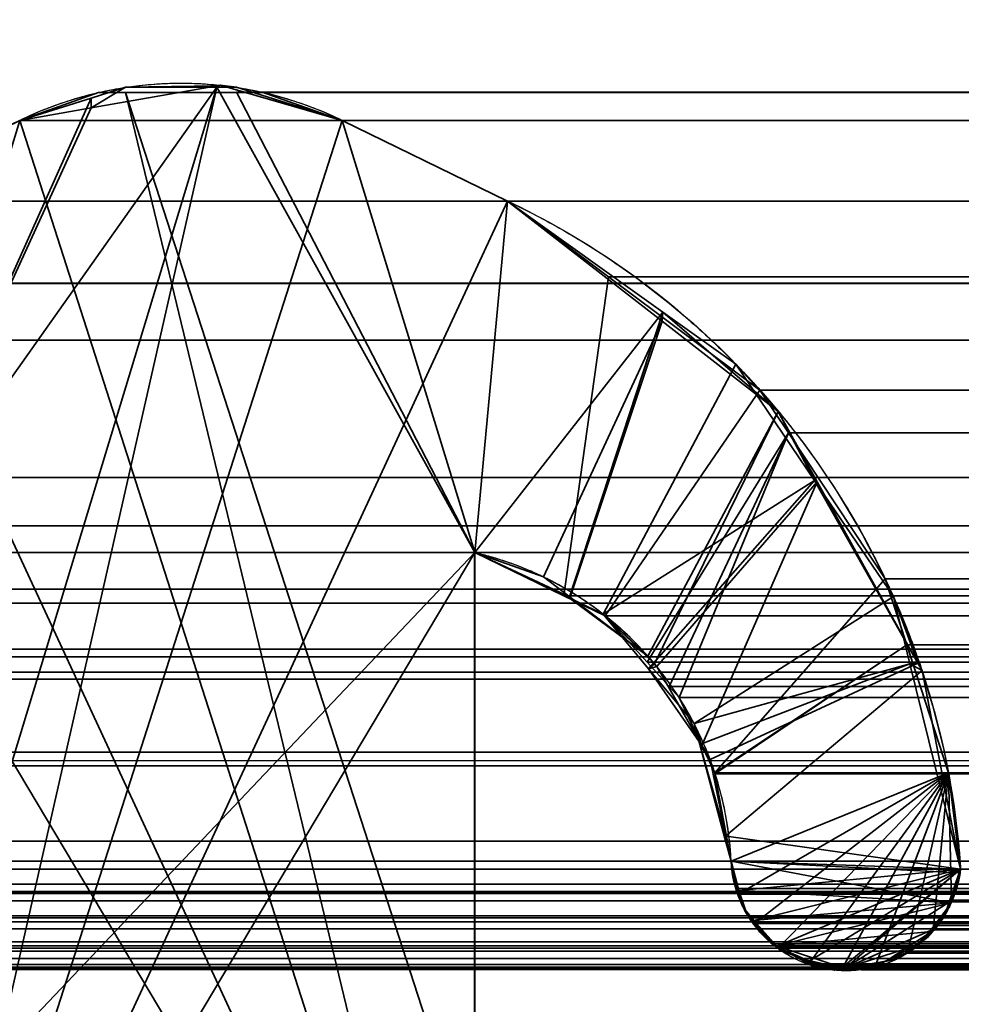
# Model space of a CAD drawing. Header units: millimetres. Extents: x -490 to 6690, y -115 to 152.
# Tile 539 of 656: x 2592.61 to 2595, y 8.61 to 11.11. Entities that reach past the tile are written whole.
import ezdxf

# ---------------------------------------------------------------- set-up
doc = ezdxf.new("R2010")
doc.units = ezdxf.units.MM
doc.layers.add('151', color=253, linetype='Continuous')

# ---------------------------------------------------------------- blocks, each defined once
blk = doc.blocks.new('UG_SURFACE_003')
at = {"layer": '151', "color": 252, "linetype": 'Continuous', "lineweight": 35}
for points in [[(3589.9999, -6.2, 2202.5001), (3589.9999, 133.2, 2202.5001), (2410.0001, 133.2, 2202.5001), (2410.0001, -6.2, 2202.5001)], [(2559.9999, -6.2, 2052.5), (2559.9999, 133.2, 2052.5), (3440.0001, 133.2, 2052.5), (3440.0001, -6.2, 2052.5)]]:
    blk.add_3dface(points, dxfattribs=at)
blk = doc.blocks.new('UG_SURFACE_203')
at = {"layer": '151', "color": 254, "linetype": 'Continuous', "lineweight": 35}
for points in [[(2598.69, 132.0517, -7.5), (2598.7501, 131.75, -7.5), (2598.7501, 5, -7.5), (2586.9999, 106, -7.5)], [(2586.9999, 106, 2020.4999), (2598.7501, 5, 2008.75), (2598.7501, 131.75, 2008.75), (2598.7022, 132.0496, 2008.7976)], [(2598.7501, 5, 2008.75), (2586.9999, 106, 2020.4999), (2595, 13, 2012.5)], [(2595, 13, -7.5), (2586.9999, 106, -7.5), (2598.7501, 5, -7.5)]]:
    blk.add_3dface(points, dxfattribs=at)
blk = doc.blocks.new('UG_SURFACE_205')
at = {"layer": '151', "color": 254, "linetype": 'Continuous', "lineweight": 35}
for points in [[(3425.2501, -10, 2032.7499), (3425.2501, 136.75, 2032.7499), (2574.7499, 136.75, 2032.7499), (2574.7499, -10, 2032.7499)], [(2598.7501, 131.75, 2008.75), (2598.7501, 5, 2008.75), (2586.9999, 106, 2020.4999)], [(2595, 13, 2012.5), (2586.9999, 106, 2020.4999), (2598.7501, 5, 2008.75)], [(3417.5, 21, 2025.0001), (3417.5, -8, 2025.0001), (2582.5, -8, 2025.0001), (2582.5, 21, 2025.0001)], [(3413.0001, 5, 2020.4999), (3413.0001, 21, 2020.4999), (2586.9999, 21, 2020.4999), (2586.9999, 5, 2020.4999)], [(3408.9999, 13, 2016.5), (3408.9999, 5, 2016.5), (2591.0001, 5, 2016.5), (2591.0001, 13, 2016.5)]]:
    blk.add_3dface(points, dxfattribs=at)
blk = doc.blocks.new('UG_SURFACE_231')
at = {"layer": '151', "color": 14, "linetype": 'Continuous', "lineweight": 35}
for points in [[(3417.3, -10, 2024.8001), (3417.3, 19, 2024.8001), (2582.7, 19, 2024.8001), (2582.7, -10, 2024.8001)], [(3413.25, 16.25, 2020.75), (3413.25, -22, 2020.75), (2586.75, -22, 2020.75), (2586.75, 16.25, 2020.75)]]:
    blk.add_3dface(points, dxfattribs=at)
blk = doc.blocks.new('UG_SURFACE_232')
at = {"layer": '151', "color": 7, "linetype": 'Continuous', "lineweight": 35}
for points in [[(2586.75, 16, 2020.75), (2586.75, -22, 2020.75), (3413.25, -22, 2020.75), (3413.25, 16, 2020.75)], [(3413.0001, 16, 2020.4999), (3413.0001, -22, 2020.4999), (2586.9999, -22, 2020.4999), (2586.9999, 16, 2020.4999)]]:
    blk.add_3dface(points, dxfattribs=at)
blk = doc.blocks.new('UG_SURFACE_237')
at = {"layer": '151', "color": 253, "linetype": 'Continuous', "lineweight": 35}
for points in [[(2593.4293, 10.853, 2014.0705), (2593.1201, 10.9421, 2014.38), (2593.112, 10.9407, 2014.3881), (2592.2768, 7.26, 2015.223)], [(2593.112, 10.9407, 2014.3881), (2592.7932, 10.8848, 2014.7069), (2592.2768, 9.7575, 2015.223), (2592.2768, 8.1895, 2015.223)], [(2592.2768, 8.1895, 2015.223), (2592.2768, 7.26, 2015.223), (2593.112, 10.9407, 2014.3881)], [(2592.793, 10.9096, -7.5), (2592.8802, 10.9368, -7.5), (2593.1118, 10.9368, -7.5), (2592.2768, 9.7575, -7.5)], [(2592.2768, 8.1895, -7.5), (2592.2768, 9.7575, -7.5), (2593.1118, 10.9368, -7.5), (2593.765, 9.7575, -7.5)], [(2592.8802, 10.9368, -7.5), (2592.793, 10.9096, -7.5), (2592.7932, 10.8848, 2014.7069)], [(2592.8802, 10.9368, -7.5), (2592.7932, 10.8848, 2014.7069), (2593.112, 10.9407, 2014.3881)], [(2593.112, 10.9407, 2014.3881), (2593.1118, 10.9368, -7.5), (2592.8802, 10.9368, -7.5)], [(2593.1118, 10.9368, -7.5), (2593.112, 10.9407, 2014.3881), (2593.1201, 10.9421, 2014.38)], [(2593.1201, 10.9421, 2014.38), (2593.1611, 10.9368, -7.5), (2593.1118, 10.9368, -7.5)], [(2593.765, 9.7575, -7.5), (2593.1118, 10.9368, -7.5), (2593.1611, 10.9368, -7.5), (2593.4293, 10.853, -7.5)], [(2593.1201, 10.9421, 2014.38), (2593.4293, 10.853, -7.5), (2593.1611, 10.9368, -7.5)], [(2593.1201, 10.9421, 2014.38), (2593.4293, 10.853, 2014.0705), (2593.4293, 10.853, -7.5)], [(2592.612, 10.853, -7.5), (2592.793, 10.9096, -7.5), (2592.2768, 9.7575, -7.5)], [(2592.7932, 10.8848, 2014.7069), (2592.793, 10.9096, -7.5), (2592.612, 10.853, -7.5)], [(2592.2768, 9.7575, 2015.223), (2592.7932, 10.8848, 2014.7069), (2592.612, 10.853, 2014.888)], [(2592.612, 10.853, -7.5), (2592.612, 10.853, 2014.888), (2592.7932, 10.8848, 2014.7069)], [(2592.612, 10.853, 2014.888), (2592.1929, 10.6485, 2015.3072), (2592.1769, 9.7069, 2015.3232), (2592.2768, 9.7575, 2015.223)], [(2592.612, 10.853, -7.5), (2592.1929, 10.6485, -7.5), (2592.1929, 10.6485, 2015.3072), (2592.612, 10.853, 2014.888)], [(2592.1929, 10.6485, -7.5), (2592.612, 10.853, -7.5), (2592.2768, 9.7575, -7.5)], [(2592.2768, 7.26, 2015.223), (2593.8485, 10.6485, 2013.6516), (2593.4293, 10.853, 2014.0705)], [(2593.8485, 10.6485, -7.5), (2593.4293, 10.853, -7.5), (2593.4293, 10.853, 2014.0705), (2593.8485, 10.6485, 2013.6516)], [(2593.4293, 10.853, -7.5), (2593.8485, 10.6485, -7.5), (2594.2421, 10.3669, -7.5), (2593.765, 9.7575, -7.5)], [(2593.765, 9.7575, 2013.7351), (2593.8485, 10.6485, 2013.6516), (2592.2768, 7.26, 2015.223)], [(2594.2404, 10.3439, 2013.2594), (2593.8485, 10.6485, 2013.6516), (2593.765, 9.7575, 2013.7351), (2593.9391, 9.6957, 2013.561)], [(2593.8485, 10.6485, -7.5), (2593.8485, 10.6485, 2013.6516), (2594.2404, 10.3439, 2013.2594)], [(2594.2404, 10.3439, 2013.2594), (2594.2421, 10.3669, -7.5), (2593.8485, 10.6485, -7.5)], [(2594.0046, 9.6427, -7.5), (2593.765, 9.7575, -7.5), (2594.2421, 10.3669, -7.5)], [(2594.2421, 10.3669, -7.5), (2594.4269, 10.2347, -7.5), (2594.0905, 9.6016, -7.5), (2594.0046, 9.6427, -7.5)], [(2594.2421, 10.3669, -7.5), (2594.2404, 10.3439, 2013.2594), (2594.5344, 10.1155, 2012.9657)], [(2594.5344, 10.1155, 2012.9657), (2594.4269, 10.2347, -7.5), (2594.2421, 10.3669, -7.5)], [(2594.2404, 10.3439, 2013.2594), (2593.9391, 9.6957, 2013.561), (2594.0068, 9.6444, 2013.4933)], [(2594.0068, 9.6444, 2013.4933), (2594.2039, 9.4949, 2013.2959), (2594.5344, 10.1155, 2012.9657), (2594.2404, 10.3439, 2013.2594)], [(2594.0905, 9.6016, -7.5), (2594.4269, 10.2347, -7.5), (2594.6264, 9.9404, -7.5)], [(2594.5344, 10.1155, 2012.9657), (2594.6264, 9.9404, -7.5), (2594.4269, 10.2347, -7.5)], [(2594.5344, 10.1155, 2012.9657), (2594.2039, 9.4949, 2013.2959), (2594.2206, 9.4752, 2013.2792)], [(2594.2206, 9.4752, 2013.2792), (2594.2264, 9.4687, 2013.2737), (2594.6333, 9.9368, 2012.8665), (2594.5344, 10.1155, 2012.9657)], [(2594.5344, 10.1155, 2012.9657), (2594.6333, 9.9368, 2012.8665), (2594.6264, 9.9404, -7.5)], [(2594.2059, 9.4628, -7.5), (2594.0905, 9.6016, -7.5), (2594.6264, 9.9404, -7.5)], [(2594.6264, 9.9404, -7.5), (2594.8262, 9.6461, -7.5), (2594.3213, 9.324, -7.5), (2594.2059, 9.4628, -7.5)], [(2594.6333, 9.9368, 2012.8665), (2594.2264, 9.4687, 2013.2737), (2594.341, 9.269, 2013.159)], [(2594.341, 9.269, 2013.159), (2594.3618, 9.2331, 2013.1383), (2594.8882, 9.4775, 2012.6119), (2594.6333, 9.9368, 2012.8665)], [(2594.6264, 9.9404, -7.5), (2594.6333, 9.9368, 2012.8665), (2594.8882, 9.4775, 2012.6119)], [(2594.8882, 9.4775, 2012.6119), (2594.8262, 9.6461, -7.5), (2594.6264, 9.9404, -7.5)], [(2592.2768, 7.26, -7.5), (2593.765, 9.7575, -7.5), (2593.765, 8.1895, -7.5)], [(2593.765, 9.7575, -7.5), (2592.2768, 7.26, -7.5), (2592.2768, 8.1895, -7.5)], [(2592.2768, 7.26, 2015.223), (2593.765, 8.1895, 2013.7351), (2593.765, 9.7575, 2013.7351)], [(2593.765, 8.1895, -7.5), (2593.765, 9.7575, -7.5), (2593.765, 9.7575, 2013.7351), (2593.765, 8.1895, 2013.7351)], [(2593.765, 9.7575, -7.5), (2594.0046, 9.6427, -7.5), (2594.0068, 9.6444, 2013.4933)], [(2594.0068, 9.6444, 2013.4933), (2593.9391, 9.6957, 2013.561), (2593.765, 9.7575, -7.5)], [(2593.9391, 9.6957, 2013.561), (2593.765, 9.7575, 2013.7351), (2593.765, 9.7575, -7.5)], [(2594.2039, 9.4949, 2013.2959), (2594.0068, 9.6444, 2013.4933), (2594.0046, 9.6427, -7.5)], [(2594.2039, 9.4949, 2013.2959), (2594.0046, 9.6427, -7.5), (2594.0905, 9.6016, -7.5)], [(2594.3213, 9.324, -7.5), (2594.8262, 9.6461, -7.5), (2594.8682, 9.4752, -7.5)], [(2594.8882, 9.4775, 2012.6119), (2594.8682, 9.4752, -7.5), (2594.8262, 9.6461, -7.5)], [(2594.0905, 9.6016, -7.5), (2594.2059, 9.4628, -7.5), (2594.2206, 9.4752, 2013.2792)], [(2594.2206, 9.4752, 2013.2792), (2594.2039, 9.4949, 2013.2959), (2594.0905, 9.6016, -7.5)], [(2594.2264, 9.4687, 2013.2737), (2594.2206, 9.4752, 2013.2792), (2594.2059, 9.4628, -7.5)], [(2594.341, 9.269, 2013.159), (2594.2264, 9.4687, 2013.2737), (2594.2059, 9.4628, -7.5)], [(2594.2059, 9.4628, -7.5), (2594.3213, 9.324, -7.5), (2594.341, 9.269, 2013.159)], [(2594.3353, 9.2711, -7.5), (2594.3213, 9.324, -7.5), (2594.8682, 9.4752, -7.5)], [(2594.8682, 9.4752, -7.5), (2594.9965, 8.9555, -7.5), (2594.3975, 9.0398, -7.5), (2594.3353, 9.2711, -7.5)], [(2594.8987, 9.4585, 2012.6014), (2594.8882, 9.4775, 2012.6119), (2594.3618, 9.2331, 2013.1383), (2594.4016, 9.0398, 2013.0985)], [(2594.4016, 9.0398, 2013.0985), (2594.4149, 8.9755, 2013.0851), (2594.9965, 8.9555, 2012.5036), (2594.8987, 9.4585, 2012.6014)], [(2594.8682, 9.4752, -7.5), (2594.8882, 9.4775, 2012.6119), (2594.8987, 9.4585, 2012.6014)], [(2594.8987, 9.4585, 2012.6014), (2594.9965, 8.9555, -7.5), (2594.8682, 9.4752, -7.5)], [(2594.8987, 9.4585, 2012.6014), (2594.9965, 8.9555, 2012.5036), (2594.9965, 8.9555, -7.5)], [(2594.3213, 9.324, -7.5), (2594.3353, 9.2711, -7.5), (2594.341, 9.269, 2013.159)], [(2594.3353, 9.2711, -7.5), (2594.3975, 9.0398, -7.5), (2594.4016, 9.0398, 2013.0985)], [(2594.4016, 9.0398, 2013.0985), (2594.3618, 9.2331, 2013.1383), (2594.3353, 9.2711, -7.5)], [(2594.3618, 9.2331, 2013.1383), (2594.341, 9.269, 2013.159), (2594.3353, 9.2711, -7.5)], [(2594.3975, 9.0398, -7.5), (2594.4149, 8.9755, -7.5), (2594.4149, 8.9755, 2013.0851)], [(2594.4149, 8.9755, 2013.0851), (2594.4016, 9.0398, 2013.0985), (2594.3975, 9.0398, -7.5)], [(2594.9965, 8.9555, -7.5), (2594.4149, 8.9755, -7.5), (2594.3975, 9.0398, -7.5)], [(2594.4149, 8.9755, -7.5), (2594.4347, 8.9011, -7.5), (2594.4314, 8.9016, 2013.0687)], [(2594.4314, 8.9016, 2013.0687), (2594.4211, 8.9281, 2013.0789), (2594.4149, 8.9755, -7.5)], [(2594.4211, 8.9281, 2013.0789), (2594.4149, 8.9755, 2013.0851), (2594.4149, 8.9755, -7.5)], [(2594.4347, 8.9011, -7.5), (2594.4149, 8.9755, -7.5), (2594.9965, 8.9555, -7.5)], [(2594.9724, 8.8702, 2012.5277), (2594.4149, 8.9755, 2013.0851), (2594.4211, 8.9281, 2013.0789), (2594.4314, 8.9016, 2013.0687)], [(2594.4149, 8.9755, 2013.0851), (2594.9724, 8.8702, 2012.5277), (2594.9938, 8.9461, 2012.5062)], [(2594.9938, 8.9461, 2012.5062), (2594.9965, 8.9555, 2012.5036), (2594.4149, 8.9755, 2013.0851)], [(2594.9965, 8.9555, -7.5), (2594.4722, 8.8253, -7.5), (2594.4467, 8.8564, -7.5), (2594.4347, 8.9011, -7.5)], [(2594.9965, 8.9555, -7.5), (2594.5292, 8.7588, -7.5), (2594.5246, 8.761, -7.5), (2594.4722, 8.8253, -7.5)], [(2594.6083, 8.7196, -7.5), (2594.5292, 8.7588, -7.5), (2594.9965, 8.9555, -7.5)], [(2594.6944, 8.7043, -7.5), (2594.635, 8.7063, -7.5), (2594.6083, 8.7196, -7.5), (2594.9965, 8.9555, -7.5)], [(2594.9965, 8.9555, -7.5), (2594.7039, 8.7039, -7.5), (2594.6944, 8.7043, -7.5)], [(2594.7039, 8.7039, -7.5), (2594.9965, 8.9555, -7.5), (2594.9931, 8.946, -7.5), (2594.9678, 8.8716, -7.5)], [(2594.9678, 8.8716, -7.5), (2594.9931, 8.946, -7.5), (2594.9938, 8.9461, 2012.5062)], [(2594.9938, 8.9461, 2012.5062), (2594.9724, 8.8702, 2012.5277), (2594.9678, 8.8716, -7.5)], [(2594.9931, 8.946, -7.5), (2594.9965, 8.9555, -7.5), (2594.9965, 8.9555, 2012.5036)], [(2594.9965, 8.9555, 2012.5036), (2594.9938, 8.9461, 2012.5062), (2594.9931, 8.946, -7.5)], [(2594.455, 8.8411, 2013.0451), (2594.4314, 8.9016, 2013.0687), (2594.4347, 8.9011, -7.5)], [(2594.9724, 8.8702, 2012.5277), (2594.4314, 8.9016, 2013.0687), (2594.455, 8.8411, 2013.0451), (2594.4695, 8.8254, 2013.0303)], [(2594.4347, 8.9011, -7.5), (2594.4467, 8.8564, -7.5), (2594.455, 8.8411, 2013.0451)], [(2594.4695, 8.8254, 2013.0303), (2594.5299, 8.7605, 2012.97), (2594.9724, 8.8702, 2012.5277)], [(2594.9235, 8.7973, 2012.5763), (2594.9712, 8.8662, 2012.5289), (2594.9724, 8.8702, 2012.5277), (2594.5299, 8.7605, 2012.97)], [(2594.9678, 8.8716, -7.5), (2594.9566, 8.8389, -7.5), (2594.9202, 8.8, -7.5), (2594.7039, 8.7039, -7.5)], [(2594.9712, 8.8662, 2012.5289), (2594.9202, 8.8, -7.5), (2594.9566, 8.8389, -7.5)], [(2594.9712, 8.8662, 2012.5289), (2594.9235, 8.7973, 2012.5763), (2594.9202, 8.8, -7.5)], [(2594.9566, 8.8389, -7.5), (2594.9678, 8.8716, -7.5), (2594.9724, 8.8702, 2012.5277)], [(2594.9724, 8.8702, 2012.5277), (2594.9712, 8.8662, 2012.5289), (2594.9566, 8.8389, -7.5)], [(2594.4467, 8.8564, -7.5), (2594.4722, 8.8253, -7.5), (2594.4695, 8.8254, 2013.0303)], [(2594.4695, 8.8254, 2013.0303), (2594.455, 8.8411, 2013.0451), (2594.4467, 8.8564, -7.5)], [(2594.5299, 8.7605, 2012.97), (2594.4695, 8.8254, 2013.0303), (2594.4722, 8.8253, -7.5)], [(2594.4722, 8.8253, -7.5), (2594.5246, 8.761, -7.5), (2594.5299, 8.7605, 2012.97)], [(2594.9235, 8.7973, 2012.5763), (2594.5299, 8.7605, 2012.97), (2594.7032, 8.7035, 2012.7969), (2594.8069, 8.7219, 2012.6932)], [(2594.7039, 8.7039, -7.5), (2594.9202, 8.8, -7.5), (2594.8842, 8.7619, -7.5)], [(2594.8851, 8.7637, 2012.6147), (2594.9152, 8.7853, 2012.5847), (2594.9235, 8.7973, 2012.5763), (2594.8069, 8.7219, 2012.6932)], [(2594.8842, 8.7619, -7.5), (2594.9202, 8.8, -7.5), (2594.9235, 8.7973, 2012.5763)], [(2594.9235, 8.7973, 2012.5763), (2594.9152, 8.7853, 2012.5847), (2594.8842, 8.7619, -7.5)], [(2594.9152, 8.7853, 2012.5847), (2594.8851, 8.7637, 2012.6147), (2594.8842, 8.7619, -7.5)], [(2594.5246, 8.761, -7.5), (2594.5292, 8.7588, -7.5), (2594.5299, 8.7605, 2012.97)], [(2594.5404, 8.7493, 2012.9597), (2594.5299, 8.7605, 2012.97), (2594.5292, 8.7588, -7.5)], [(2594.7032, 8.7035, 2012.7969), (2594.5299, 8.7605, 2012.97), (2594.5404, 8.7493, 2012.9597), (2594.6078, 8.7245, 2012.892)], [(2594.8842, 8.7619, -7.5), (2594.8722, 8.7491, -7.5), (2594.805, 8.7214, -7.5), (2594.7039, 8.7039, -7.5)], [(2594.805, 8.7214, -7.5), (2594.8722, 8.7491, -7.5), (2594.8851, 8.7637, 2012.6147)], [(2594.8851, 8.7637, 2012.6147), (2594.8339, 8.7266, 2012.6662), (2594.805, 8.7214, -7.5)], [(2594.8069, 8.7219, 2012.6932), (2594.8339, 8.7266, 2012.6662), (2594.8851, 8.7637, 2012.6147)], [(2594.8722, 8.7491, -7.5), (2594.8842, 8.7619, -7.5), (2594.8851, 8.7637, 2012.6147)], [(2594.5292, 8.7588, -7.5), (2594.6083, 8.7196, -7.5), (2594.6078, 8.7245, 2012.892)], [(2594.6078, 8.7245, 2012.892), (2594.5404, 8.7493, 2012.9597), (2594.5292, 8.7588, -7.5)], [(2594.6078, 8.7245, 2012.892), (2594.6083, 8.7196, -7.5), (2594.635, 8.7063, -7.5)], [(2594.6772, 8.6989, 2012.8226), (2594.6078, 8.7245, 2012.892), (2594.635, 8.7063, -7.5)], [(2594.6078, 8.7245, 2012.892), (2594.6772, 8.6989, 2012.8226), (2594.6937, 8.7018, 2012.8064)], [(2594.6937, 8.7018, 2012.8064), (2594.7032, 8.7035, 2012.7969), (2594.6078, 8.7245, 2012.892)], [(2594.8069, 8.7219, 2012.6932), (2594.7032, 8.7035, 2012.7969), (2594.7039, 8.7039, -7.5)], [(2594.7039, 8.7039, -7.5), (2594.7583, 8.7021, -7.5), (2594.8069, 8.7219, 2012.6932)], [(2594.805, 8.7214, -7.5), (2594.7583, 8.7021, -7.5), (2594.7039, 8.7039, -7.5)], [(2594.7583, 8.7021, -7.5), (2594.805, 8.7214, -7.5), (2594.8069, 8.7219, 2012.6932)], [(2594.8339, 8.7266, 2012.6662), (2594.8069, 8.7219, 2012.6932), (2594.805, 8.7214, -7.5)], [(2594.635, 8.7063, -7.5), (2594.6944, 8.7043, -7.5), (2594.6937, 8.7018, 2012.8064)], [(2594.6937, 8.7018, 2012.8064), (2594.6772, 8.6989, 2012.8226), (2594.635, 8.7063, -7.5)], [(2594.7032, 8.7035, 2012.7969), (2594.6937, 8.7018, 2012.8064), (2594.6944, 8.7043, -7.5)], [(2594.6944, 8.7043, -7.5), (2594.7039, 8.7039, -7.5), (2594.7032, 8.7035, 2012.7969)]]:
    blk.add_3dface(points, dxfattribs=at)
blk = doc.blocks.new('UG_SURFACE_238')
at = {"layer": '151', "color": 253, "linetype": 'Continuous', "lineweight": 35}
for points in [[(2592.612, 10.853, 2014.888), (2592.8113, 10.9236, 2014.6887), (2592.88, 10.9237, 2014.6201), (2593.765, 7.26, 2013.7351)], [(2592.612, 10.853, 2014.888), (3407.388, 10.853, 2014.888), (3407.1887, 10.9236, 2014.6887)], [(2592.8113, 10.9236, 2014.6887), (2592.612, 10.853, 2014.888), (3407.1887, 10.9236, 2014.6887)], [(3407.1887, 10.9236, 2014.6887), (3407.12, 10.9237, 2014.6201), (2592.88, 10.9237, 2014.6201), (2592.8113, 10.9236, 2014.6887)], [(2592.88, 10.9237, 2014.6201), (3407.12, 10.9237, 2014.6201), (3406.8387, 10.9244, 2014.3387), (2593.1613, 10.9244, 2014.3387)], [(2592.88, 10.9237, 2014.6201), (2593.1613, 10.9244, 2014.3387), (2593.765, 9.7575, 2013.7351), (2593.765, 8.1895, 2013.7351)], [(2593.765, 8.1895, 2013.7351), (2593.765, 7.26, 2013.7351), (2592.88, 10.9237, 2014.6201)], [(2593.226, 10.9245, 2014.2741), (2593.1613, 10.9244, 2014.3387), (3406.8387, 10.9244, 2014.3387)], [(2593.765, 9.7575, 2013.7351), (2593.1613, 10.9244, 2014.3387), (2593.226, 10.9245, 2014.2741), (2593.4293, 10.853, 2014.0705)], [(2593.226, 10.9245, 2014.2741), (3406.8387, 10.9244, 2014.3387), (3406.774, 10.9245, 2014.2741)], [(3406.774, 10.9245, 2014.2741), (2593.4293, 10.853, 2014.0705), (2593.226, 10.9245, 2014.2741)], [(3406.774, 10.9245, 2014.2741), (3406.5707, 10.853, 2014.0705), (2593.4293, 10.853, 2014.0705)], [(2592.612, 10.853, 2014.888), (2592.1929, 10.6485, 2015.3072), (3407.8071, 10.6485, 2015.3072), (3407.388, 10.853, 2014.888)], [(2593.765, 7.26, 2013.7351), (2592.1929, 10.6485, 2015.3072), (2592.612, 10.853, 2014.888)], [(2593.8485, 10.6485, 2013.6516), (2593.4293, 10.853, 2014.0705), (3406.5707, 10.853, 2014.0705), (3406.1515, 10.6485, 2013.6516)], [(2593.765, 9.7575, 2013.7351), (2593.4293, 10.853, 2014.0705), (2593.8485, 10.6485, 2013.6516)], [(3408.1516, 10.44, 2015.6517), (3407.8071, 10.6485, 2015.3072), (2592.1929, 10.6485, 2015.3072), (2591.8484, 10.44, 2015.6517)], [(2592.2768, 9.7575, 2015.223), (2592.1929, 10.6485, 2015.3072), (2593.765, 7.26, 2013.7351)], [(2593.8485, 10.6485, 2013.6516), (2594.1045, 10.4566, 2013.3953), (2593.9908, 9.6482, 2013.5093), (2593.765, 9.7575, 2013.7351)], [(2593.8485, 10.6485, 2013.6516), (3406.1515, 10.6485, 2013.6516), (3405.8955, 10.4566, 2013.3953), (2594.1045, 10.4566, 2013.3953)], [(2594.1045, 10.4566, 2013.3953), (2594.4877, 10.1696, 2013.0122), (2594.0957, 9.5975, 2013.4044), (2593.9908, 9.6482, 2013.5093)], [(2594.4877, 10.1696, 2013.0122), (2594.1045, 10.4566, 2013.3953), (3405.8955, 10.4566, 2013.3953)], [(2594.4877, 10.1696, 2013.0122), (3405.8955, 10.4566, 2013.3953), (3405.5123, 10.1696, 2013.0122)], [(2591.8484, 10.44, 2015.6517), (2591.7118, 10.2958, 2015.7883), (3408.2882, 10.2958, 2015.7883)], [(2591.8484, 10.44, 2015.6517), (3408.2882, 10.2958, 2015.7883), (3408.1516, 10.44, 2015.6517)], [(3408.6175, 9.9482, 2016.1176), (3408.2882, 10.2958, 2015.7883), (2591.7118, 10.2958, 2015.7883), (2591.3825, 9.9482, 2016.1176)], [(2594.2018, 9.4802, 2013.2983), (2594.0957, 9.5975, 2013.4044), (2594.4877, 10.1696, 2013.0122), (2594.5599, 10.0611, 2012.9402)], [(3405.5123, 10.1696, 2013.0122), (2594.5599, 10.0611, 2012.9402), (2594.4877, 10.1696, 2013.0122)], [(3405.5123, 10.1696, 2013.0122), (3405.4401, 10.0611, 2012.9402), (2594.5599, 10.0611, 2012.9402)], [(2594.5599, 10.0611, 2012.9402), (2594.2578, 9.4181, 2013.242), (2594.2018, 9.4802, 2013.2983)], [(2594.5599, 10.0611, 2012.9402), (2594.2829, 9.3905, 2013.2172), (2594.2578, 9.4181, 2013.242)], [(2594.3735, 9.1995, 2013.1264), (2594.2829, 9.3905, 2013.2172), (2594.5599, 10.0611, 2012.9402), (2594.8055, 9.6908, 2012.6944)], [(2594.8055, 9.6908, 2012.6944), (2594.5599, 10.0611, 2012.9402), (3405.4401, 10.0611, 2012.9402)], [(2594.8055, 9.6908, 2012.6944), (3405.4401, 10.0611, 2012.9402), (3405.1945, 9.6908, 2012.6944)], [(2591.321, 9.8251, 2016.1791), (3408.679, 9.8251, 2016.1791), (3408.6175, 9.9482, 2016.1176)], [(2591.3825, 9.9482, 2016.1176), (2591.321, 9.8251, 2016.1791), (3408.6175, 9.9482, 2016.1176)], [(3408.8447, 9.4937, 2016.3448), (3408.679, 9.8251, 2016.1791), (2591.321, 9.8251, 2016.1791), (2591.1553, 9.4937, 2016.3448)], [(2592.2768, 9.7575, 2015.223), (3407.7232, 9.7575, 2015.223), (3407.9313, 9.6648, 2015.4314), (2592.0687, 9.6648, 2015.4314)], [(2592.2768, 9.7575, 2015.223), (2592.2768, 8.1895, 2015.223), (3407.7232, 8.1895, 2015.223), (3407.7232, 9.7575, 2015.223)], [(2593.765, 7.26, 2013.7351), (2593.765, 5.4905, 2013.7351), (2592.2768, 8.1895, 2015.223), (2592.2768, 9.7575, 2015.223)], [(2593.9908, 9.6482, 2013.5093), (3406.0092, 9.6482, 2013.5093), (3406.235, 9.7575, 2013.7351), (2593.765, 9.7575, 2013.7351)], [(2593.765, 8.1895, 2013.7351), (2593.765, 9.7575, 2013.7351), (3406.235, 9.7575, 2013.7351), (3406.235, 8.1895, 2013.7351)], [(2594.8055, 9.6908, 2012.6944), (2594.8598, 9.5238, 2012.64), (2594.3735, 9.1995, 2013.1264)], [(3405.1945, 9.6908, 2012.6944), (2594.8598, 9.5238, 2012.64), (2594.8055, 9.6908, 2012.6944)], [(3405.1945, 9.6908, 2012.6944), (3405.1402, 9.5238, 2012.64), (2594.8598, 9.5238, 2012.64)], [(2591.9893, 9.6295, 2015.5108), (2592.0687, 9.6648, 2015.4314), (3407.9313, 9.6648, 2015.4314), (3408.0107, 9.6295, 2015.5108)], [(3405.9043, 9.5975, 2013.4044), (2593.9908, 9.6482, 2013.5093), (2594.0957, 9.5975, 2013.4044)], [(3405.9043, 9.5975, 2013.4044), (3406.0092, 9.6482, 2013.5093), (2593.9908, 9.6482, 2013.5093)], [(3408.0107, 9.6295, 2015.5108), (2591.8686, 9.5124, 2015.6312), (2591.9893, 9.6295, 2015.5108)], [(3408.0107, 9.6295, 2015.5108), (3408.1314, 9.5124, 2015.6312), (2591.8686, 9.5124, 2015.6312)], [(2594.0957, 9.5975, 2013.4044), (3405.7982, 9.4802, 2013.2983), (3405.9043, 9.5975, 2013.4044)], [(2594.0957, 9.5975, 2013.4044), (2594.2018, 9.4802, 2013.2983), (3405.7982, 9.4802, 2013.2983)], [(2591.8686, 9.5124, 2015.6312), (3408.1314, 9.5124, 2015.6312), (3408.191, 9.4543, 2015.691), (2591.809, 9.4543, 2015.691)], [(2594.3739, 9.1971, 2013.1259), (2594.3735, 9.1995, 2013.1264), (2594.8598, 9.5238, 2012.64)], [(2594.8598, 9.5238, 2012.64), (2594.9657, 9.1992, 2012.5344), (2594.4149, 8.9755, 2013.0851), (2594.3739, 9.1971, 2013.1259)], [(2594.9657, 9.1992, 2012.5344), (2594.8598, 9.5238, 2012.64), (3405.1402, 9.5238, 2012.64)], [(2594.9657, 9.1992, 2012.5344), (3405.1402, 9.5238, 2012.64), (3405.0343, 9.1992, 2012.5344)], [(2591.1553, 9.4937, 2016.3448), (2591.1059, 9.2518, 2016.3941), (3408.8941, 9.2518, 2016.3941)], [(2591.1553, 9.4937, 2016.3448), (3408.8941, 9.2518, 2016.3941), (3408.8447, 9.4937, 2016.3448)], [(2594.2578, 9.4181, 2013.242), (3405.7422, 9.4181, 2013.242), (3405.7982, 9.4802, 2013.2983), (2594.2018, 9.4802, 2013.2983)], [(2591.676, 9.217, 2015.8241), (3408.2091, 9.4368, 2015.7092), (3408.3211, 9.2299, 2015.821)], [(3408.2091, 9.4368, 2015.7092), (2591.676, 9.217, 2015.8241), (2591.6789, 9.2299, 2015.821)], [(2591.6789, 9.2299, 2015.821), (2591.7909, 9.4368, 2015.7092), (3408.2091, 9.4368, 2015.7092)], [(2591.7909, 9.4368, 2015.7092), (2591.809, 9.4543, 2015.691), (3408.191, 9.4543, 2015.691), (3408.2091, 9.4368, 2015.7092)], [(2594.2578, 9.4181, 2013.242), (3405.6265, 9.1995, 2013.1264), (3405.7171, 9.3905, 2013.2172)], [(3405.6265, 9.1995, 2013.1264), (2594.2578, 9.4181, 2013.242), (2594.2829, 9.3905, 2013.2172)], [(3405.7171, 9.3905, 2013.2172), (3405.7422, 9.4181, 2013.242), (2594.2578, 9.4181, 2013.242)], [(2594.2829, 9.3905, 2013.2172), (3405.6261, 9.1971, 2013.1259), (3405.6265, 9.1995, 2013.1264)], [(2594.2829, 9.3905, 2013.2172), (2594.3735, 9.1995, 2013.1264), (3405.6261, 9.1971, 2013.1259)], [(2591.0454, 8.9555, 2016.4545), (3408.9546, 8.9555, 2016.4545), (3408.8941, 9.2518, 2016.3941), (2591.1059, 9.2518, 2016.3941)], [(2591.6309, 9.0263, 2015.8691), (2591.676, 9.217, 2015.8241), (3408.324, 9.217, 2015.8241), (3408.3691, 9.0261, 2015.8691)], [(3408.3211, 9.2299, 2015.821), (3408.324, 9.217, 2015.8241), (2591.676, 9.217, 2015.8241)], [(2594.3735, 9.1995, 2013.1264), (2594.3739, 9.1971, 2013.1259), (3405.6261, 9.1971, 2013.1259)], [(2594.4149, 8.9755, 2013.0851), (3405.5851, 8.9755, 2013.0851), (3405.6261, 9.1971, 2013.1259), (2594.3739, 9.1971, 2013.1259)], [(2594.4331, 8.892, 2013.067), (2594.4266, 8.9064, 2013.0734), (2594.4149, 8.9755, 2013.0851), (2594.9657, 9.1992, 2012.5344)], [(2594.4741, 8.8172, 2013.0258), (2594.4586, 8.8351, 2013.0413), (2594.4331, 8.892, 2013.067), (2594.9657, 9.1992, 2012.5344)], [(2594.5354, 8.7569, 2012.9647), (2594.5184, 8.7661, 2012.9817), (2594.4741, 8.8172, 2013.0258), (2594.9657, 9.1992, 2012.5344)], [(2594.6116, 8.7151, 2012.8882), (2594.5354, 8.7569, 2012.9647), (2594.9657, 9.1992, 2012.5344)], [(2594.9657, 9.1992, 2012.5344), (2594.6968, 8.704, 2012.8033), (2594.6202, 8.7105, 2012.8798), (2594.6116, 8.7151, 2012.8882)], [(2594.9657, 9.1992, 2012.5344), (2594.7816, 8.7134, 2012.7184), (2594.7447, 8.7, 2012.7554), (2594.6968, 8.704, 2012.8033)], [(2594.9657, 9.1992, 2012.5344), (2594.8617, 8.7425, 2012.6381), (2594.7816, 8.7134, 2012.7184)], [(2594.9266, 8.8013, 2012.5735), (2594.8632, 8.743, 2012.6369), (2594.8617, 8.7425, 2012.6381), (2594.9657, 9.1992, 2012.5344)], [(2594.9657, 9.1992, 2012.5344), (2594.9733, 8.8725, 2012.5268), (2594.9385, 8.8122, 2012.5616), (2594.9266, 8.8013, 2012.5735)], [(3405.0343, 9.1992, 2012.5344), (2594.9965, 8.9555, 2012.5036), (2594.9657, 9.1992, 2012.5344)], [(2594.9657, 9.1992, 2012.5344), (2594.9965, 8.9555, 2012.5036), (2594.9757, 8.8768, 2012.5241), (2594.9733, 8.8725, 2012.5268)], [(3405.0343, 9.1992, 2012.5344), (3405.0035, 8.9555, 2012.5036), (2594.9965, 8.9555, 2012.5036)], [(3408.3731, 8.9755, 2015.8732), (2591.6269, 8.9755, 2015.8732), (2591.6309, 9.0263, 2015.8691)], [(3408.3691, 9.0261, 2015.8691), (3408.3731, 8.9755, 2015.8732), (2591.6309, 9.0263, 2015.8691)], [(3408.3731, 8.9755, 2015.8732), (3408.3838, 8.9175, 2015.8837), (2591.6162, 8.9175, 2015.8837), (2591.6269, 8.9755, 2015.8732)], [(3405.5734, 8.9064, 2013.0734), (2594.4149, 8.9755, 2013.0851), (2594.4266, 8.9064, 2013.0734)], [(3405.5734, 8.9064, 2013.0734), (3405.5851, 8.9755, 2013.0851), (2594.4149, 8.9755, 2013.0851)], [(3408.9546, 8.9555, 2016.4545), (2591.0454, 8.9555, 2016.4545), (2591.0597, 8.8931, 2016.4402)], [(3408.9403, 8.8931, 2016.4402), (3408.9546, 8.9555, 2016.4545), (2591.0597, 8.8931, 2016.4402)], [(2594.9757, 8.8768, 2012.5241), (3405.0035, 8.9555, 2012.5036), (3405.0243, 8.8768, 2012.5241)], [(2594.9757, 8.8768, 2012.5241), (2594.9965, 8.9555, 2012.5036), (3405.0035, 8.9555, 2012.5036)], [(2591.6126, 8.8981, 2015.8873), (3408.3838, 8.9175, 2015.8837), (3408.3874, 8.8981, 2015.8873)], [(2591.6126, 8.8981, 2015.8873), (2591.6162, 8.9175, 2015.8837), (3408.3838, 8.9175, 2015.8837)], [(2591.0597, 8.8931, 2016.4402), (2591.069, 8.8751, 2016.4309), (3408.931, 8.8751, 2016.4309), (3408.9403, 8.8931, 2016.4402)], [(3408.3874, 8.8981, 2015.8873), (2591.5837, 8.8372, 2015.9163), (2591.6126, 8.8981, 2015.8873)], [(3408.3874, 8.8981, 2015.8873), (3408.4163, 8.8372, 2015.9163), (2591.5837, 8.8372, 2015.9163)], [(2594.4266, 8.9064, 2013.0734), (2594.4331, 8.892, 2013.067), (3405.5669, 8.892, 2013.067), (3405.5734, 8.9064, 2013.0734)], [(3405.5669, 8.892, 2013.067), (2594.4331, 8.892, 2013.067), (2594.4586, 8.8351, 2013.0413)], [(3405.5414, 8.8351, 2013.0413), (3405.5669, 8.892, 2013.067), (2594.4586, 8.8351, 2013.0413)], [(3408.931, 8.8751, 2016.4309), (2591.069, 8.8751, 2016.4309), (2591.0966, 8.8214, 2016.4034)], [(3408.9034, 8.8214, 2016.4034), (3408.931, 8.8751, 2016.4309), (2591.0966, 8.8214, 2016.4034)], [(2594.9385, 8.8122, 2012.5616), (3405.0267, 8.8725, 2012.5268), (3405.0615, 8.8122, 2012.5616)], [(2594.9385, 8.8122, 2012.5616), (2594.9733, 8.8725, 2012.5268), (3405.0267, 8.8725, 2012.5268)], [(3405.0243, 8.8768, 2012.5241), (2594.9733, 8.8725, 2012.5268), (2594.9757, 8.8768, 2012.5241)], [(3405.0243, 8.8768, 2012.5241), (3405.0267, 8.8725, 2012.5268), (2594.9733, 8.8725, 2012.5268)], [(2591.5813, 8.8321, 2015.9187), (3408.4163, 8.8372, 2015.9163), (3408.4187, 8.8321, 2015.9187)], [(2591.5813, 8.8321, 2015.9187), (2591.5837, 8.8372, 2015.9163), (3408.4163, 8.8372, 2015.9163)], [(2594.4586, 8.8351, 2013.0413), (2594.4741, 8.8172, 2013.0258), (3405.5259, 8.8172, 2013.0258), (3405.5414, 8.8351, 2013.0413)], [(2591.0966, 8.8214, 2016.4034), (2591.1138, 8.8036, 2016.386), (3408.8862, 8.8036, 2016.386), (3408.9034, 8.8214, 2016.4034)], [(3408.4187, 8.8321, 2015.9187), (2591.5258, 8.7707, 2015.9743), (2591.5813, 8.8321, 2015.9187)], [(3408.4187, 8.8321, 2015.9187), (3408.4742, 8.7707, 2015.9743), (2591.5258, 8.7707, 2015.9743)], [(3405.5259, 8.8172, 2013.0258), (2594.4741, 8.8172, 2013.0258), (2594.5184, 8.7661, 2012.9817)], [(3405.4816, 8.7661, 2012.9817), (3405.5259, 8.8172, 2013.0258), (2594.5184, 8.7661, 2012.9817)], [(3405.0615, 8.8122, 2012.5616), (2594.9266, 8.8013, 2012.5735), (2594.9385, 8.8122, 2012.5616)], [(3405.0615, 8.8122, 2012.5616), (3405.0734, 8.8013, 2012.5735), (2594.9266, 8.8013, 2012.5735)], [(3408.8385, 8.755, 2016.3386), (2591.1138, 8.8036, 2016.386), (2591.1615, 8.755, 2016.3386)], [(3408.8385, 8.755, 2016.3386), (3408.8862, 8.8036, 2016.386), (2591.1138, 8.8036, 2016.386)], [(2594.8632, 8.743, 2012.6369), (3405.0734, 8.8013, 2012.5735), (3405.1368, 8.743, 2012.6369)], [(2594.8632, 8.743, 2012.6369), (2594.9266, 8.8013, 2012.5735), (3405.0734, 8.8013, 2012.5735)], [(3408.4835, 8.7605, 2015.9833), (2591.4533, 8.7288, 2016.0468), (2591.5165, 8.7605, 2015.9833)], [(3408.4835, 8.7605, 2015.9833), (3408.5467, 8.7288, 2016.0468), (2591.4533, 8.7288, 2016.0468)], [(2591.5165, 8.7605, 2015.9833), (3408.4742, 8.7707, 2015.9743), (3408.4835, 8.7605, 2015.9833)], [(2591.5165, 8.7605, 2015.9833), (2591.5258, 8.7707, 2015.9743), (3408.4742, 8.7707, 2015.9743)], [(2594.5184, 8.7661, 2012.9817), (2594.5354, 8.7569, 2012.9647), (3405.4646, 8.7569, 2012.9647), (3405.4816, 8.7661, 2012.9817)], [(2591.1615, 8.755, 2016.3386), (2591.1808, 8.7469, 2016.319), (3408.8192, 8.7469, 2016.319), (3408.8385, 8.755, 2016.3386)], [(2591.2621, 8.7133, 2016.238), (3408.7379, 8.7133, 2016.238), (3408.8192, 8.7469, 2016.319), (2591.1808, 8.7469, 2016.319)], [(2594.6116, 8.7151, 2012.8882), (3405.3884, 8.7151, 2012.8882), (3405.4646, 8.7569, 2012.9647), (2594.5354, 8.7569, 2012.9647)], [(2594.8617, 8.7425, 2012.6381), (3405.1383, 8.7425, 2012.6381), (3405.2184, 8.7134, 2012.7184), (2594.7816, 8.7134, 2012.7184)], [(3405.1368, 8.743, 2012.6369), (2594.8617, 8.7425, 2012.6381), (2594.8632, 8.743, 2012.6369)], [(3405.1368, 8.743, 2012.6369), (3405.1383, 8.7425, 2012.6381), (2594.8617, 8.7425, 2012.6381)], [(3408.7069, 8.7005, 2016.207), (2591.2621, 8.7133, 2016.238), (2591.2931, 8.7005, 2016.207)], [(3408.7069, 8.7005, 2016.207), (3408.7379, 8.7133, 2016.238), (2591.2621, 8.7133, 2016.238)], [(2591.4094, 8.707, 2016.0904), (3408.5467, 8.7288, 2016.0468), (3408.5906, 8.707, 2016.0904)], [(2591.4094, 8.707, 2016.0904), (2591.4533, 8.7288, 2016.0468), (3408.5467, 8.7288, 2016.0468)], [(3405.3798, 8.7105, 2012.8798), (2594.6116, 8.7151, 2012.8882), (2594.6202, 8.7105, 2012.8798)], [(3405.3798, 8.7105, 2012.8798), (3405.3884, 8.7151, 2012.8882), (2594.6116, 8.7151, 2012.8882)], [(2594.6202, 8.7105, 2012.8798), (2594.6968, 8.704, 2012.8033), (3405.3032, 8.704, 2012.8033), (3405.3798, 8.7105, 2012.8798)], [(2594.7447, 8.7, 2012.7554), (3405.2184, 8.7134, 2012.7184), (3405.2553, 8.7, 2012.7554)], [(2594.7447, 8.7, 2012.7554), (2594.7816, 8.7134, 2012.7184), (3405.2184, 8.7134, 2012.7184)], [(2591.2931, 8.7005, 2016.207), (2591.3446, 8.7034, 2016.1555), (3408.6554, 8.7034, 2016.1555), (3408.7069, 8.7005, 2016.207)], [(2591.3632, 8.7044, 2016.1369), (3408.6368, 8.7044, 2016.1369), (3408.6554, 8.7034, 2016.1555), (2591.3446, 8.7034, 2016.1555)], [(3408.5906, 8.707, 2016.0904), (2591.3632, 8.7044, 2016.1369), (2591.4094, 8.707, 2016.0904)], [(3408.5906, 8.707, 2016.0904), (3408.6368, 8.7044, 2016.1369), (2591.3632, 8.7044, 2016.1369)], [(3405.2553, 8.7, 2012.7554), (2594.6968, 8.704, 2012.8033), (2594.7447, 8.7, 2012.7554)], [(3405.2553, 8.7, 2012.7554), (3405.3032, 8.704, 2012.8033), (2594.6968, 8.704, 2012.8033)]]:
    blk.add_3dface(points, dxfattribs=at)

msp = doc.modelspace()

# ---------------------------------------------------------------- linework, layer by layer
at = {"layer": '151', "linetype": 'Continuous', "lineweight": -3}
for p, q in [((2592.6119, 10.853, 2014.8881), (2592.1929, 10.6485, 2015.3071)), ((2592.6119, 10.853, 2014.8881), (2592.1929, 10.6485, 2015.3071)), ((2592.6119, 10.853, -7.5), (2592.1929, 10.6485, -7.5)), ((3407.3881, 10.853, 2014.8881), (2592.6119, 10.853, 2014.8881)), ((2592.6119, 10.853, 2014.8881), (2592.6119, 10.853, -7.5)), ((2593.4294, 10.853, 2014.0706), (2593.4294, 10.853, -7.5)), ((2593.8484, 10.6485, -7.5), (2593.4294, 10.853, -7.5)), ((2593.8484, 10.6485, 2013.6516), (2593.4294, 10.853, 2014.0706)), ((3406.5706, 10.853, 2014.0706), (2593.4294, 10.853, 2014.0706)), ((2593.8484, 10.6485, 2013.6516), (2593.4294, 10.853, 2014.0706)), ((3407.8071, 10.6485, 2015.3071), (2592.1929, 10.6485, 2015.3071)), ((3406.1516, 10.6485, 2013.6516), (2593.8484, 10.6485, 2013.6516)), ((2593.8484, 10.6485, 2013.6516), (2593.8484, 10.6485, -7.5)), ((3407.7231, 9.7575, 2015.2231), (2592.2769, 9.7575, 2015.2231)), ((2593.7649, 8.1895, 2013.7351), (2593.7649, 9.7575, 2013.7351)), ((3406.2351, 9.7575, 2013.7351), (2593.7649, 9.7575, 2013.7351)), ((2593.7649, 8.1895, 2013.7351), (2593.7649, 9.7575, 2013.7351)), ((2593.7649, 9.7575, 2013.7351), (2593.7649, 9.7575, -7.5)), ((2593.7649, 8.1895, -7.5), (2593.7649, 9.7575, -7.5)), ((2591.6269, 8.9755, 2015.8731), (3408.3731, 8.9755, 2015.8731)), ((2594.4149, 8.9755, 2013.0851), (2594.4149, 8.9755, -7.5)), ((3405.5851, 8.9755, 2013.0851), (2594.4149, 8.9755, 2013.0851)), ((3408.9546, 8.9555, 2016.4546), (2591.0454, 8.9555, 2016.4546)), ((3405.0036, 8.9555, 2012.5036), (2594.9964, 8.9555, 2012.5036)), ((2594.9964, 8.9555, 2012.5036), (2594.9964, 8.9555, -7.5))]:
    msp.add_line(p, q, dxfattribs=at)
at = {"layer": '151', "linetype": 'Continuous', "lineweight": -3, "extrusion": (0, 0, -1)}
for centre, radius, start, end in [((-2593.0207, 10.0155, 7.5), 0.9319, 63.9845, 116.0155), ((-2592.9814, 8.8249, 7.5), 2.0193, 115.4283, 176.2904), ((-2594.7065, 8.9893, 7.5), 0.2919, 186.6583, 357.2814)]:
    msp.add_arc(centre, radius, start, end, dxfattribs=at)
at = {"layer": '151', "linetype": 'Continuous', "lineweight": -3}
msp.add_arc((2593.5713, 8.9354, -7.5), 0.8445, 2.7186, 76.7482, dxfattribs=at)
for points, knots in [([(2592.6119, 10.853, 2014.8881), (2592.6767, 10.8846, 2014.8233), (2592.7436, 10.908, 2014.7564), (2592.9477, 10.955, 2014.5523), (2593.0894, 10.9554, 2014.4106), (2593.2949, 10.909, 2014.2051), (2593.3633, 10.8853, 2014.1367), (2593.4294, 10.853, 2014.0706)], [0, 0, 0, 0, 0.246422, 0.246422, 0.74843, 0.74843, 1, 1, 1, 1]), ([(2593.8484, 10.6485, 2013.6516), (2594.1266, 10.5163, 2013.3734), (2594.3868, 10.3173, 2013.1132), (2594.8108, 9.7501, 2012.6892), (2594.9694, 9.372, 2012.5306), (2594.9964, 8.9555, 2012.5036)], [0, 0, 0, 0, 0.5, 0.5, 1, 1, 1, 1]), ([(2594.4149, 8.9755, 2013.0851), (2594.4113, 9.0525, 2013.0887), (2594.3966, 9.1295, 2013.1034), (2594.3506, 9.269, 2013.1494), (2594.3192, 9.3336, 2013.1808), (2594.2296, 9.4736, 2013.2704), (2594.1648, 9.5428, 2013.3352), (2593.994, 9.678, 2013.506), (2593.8799, 9.7304, 2013.6201), (2593.7649, 9.7575, 2013.7351)], [0, 0, 0, 0, 0.178952, 0.178952, 0.356168, 0.356168, 0.615937, 0.615937, 1, 1, 1, 1]), ([(2594.9964, 8.9555, 2012.5036), (2594.9932, 8.9279, 2012.5068), (2594.9859, 8.9009, 2012.5141), (2594.9658, 8.8529, 2012.5342), (2594.9529, 8.8311, 2012.5471), (2594.9165, 8.7834, 2012.5835), (2594.8904, 8.7604, 2012.6096), (2594.8259, 8.7194, 2012.6741), (2594.7853, 8.7053, 2012.7147), (2594.7033, 8.6945, 2012.7967), (2594.6608, 8.6979, 2012.8392), (2594.5847, 8.7215, 2012.9153), (2594.5497, 8.7398, 2012.9503), (2594.4963, 8.7847, 2013.0037), (2594.4757, 8.8078, 2013.0243), (2594.4455, 8.8562, 2013.0545), (2594.4343, 8.8804, 2013.0657), (2594.4202, 8.9282, 2013.0798), (2594.416, 8.9519, 2013.084), (2594.4149, 8.9755, 2013.0851)], [0, 0, 0, 0, 0.078962, 0.078962, 0.15702, 0.15702, 0.276652, 0.276652, 0.439869, 0.439869, 0.606218, 0.606218, 0.751676, 0.751676, 0.854129, 0.854129, 0.933423, 0.933423, 1, 1, 1, 1])]:
    msp.add_open_spline(points, degree=3, knots=knots, dxfattribs=at)
for points, weights in [([(2592.6119, 10.853, 2014.8881), (2592.8054, 10.9474, 2014.6946), (2593.0207, 10.9812, 2014.4793), (2593.236, 10.9474, 2014.264), (2593.4294, 10.853, 2014.0706)], [1, 0.949337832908, 0.932450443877, 0.949337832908, 1]), ([(2593.8484, 10.6485, 2013.6516), (2594.3444, 10.4127, 2013.1556), (2594.7372, 10.0154, 2012.7628), (2594.9609, 9.5036, 2012.5391), (2594.9964, 8.9555, 2012.5036)], [1, 0.931119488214, 0.908159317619, 0.931119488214, 1]), ([(2594.4149, 8.9755, 2013.0851), (2594.4015, 9.2579, 2013.0985), (2594.2712, 9.5172, 2013.2288), (2594.0401, 9.6927, 2013.4599), (2593.7649, 9.7575, 2013.7351)], [1, 0.899239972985, 0.865653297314, 0.899239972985, 1])]:
    msp.add_rational_spline(points, weights, degree=4, dxfattribs=at)
msp.add_rational_spline([(2594.9964, 8.9555, 2012.5036), (2594.985, 8.8573, 2012.515), (2594.9237, 8.7367, 2012.5763), (2594.7953, 8.6942, 2012.7047), (2594.5976, 8.701, 2012.9024), (2594.4724, 8.7522, 2013.0276), (2594.4196, 8.8767, 2013.0804), (2594.4149, 8.9755, 2013.0851)], [1, 1, 0.953337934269, 1, 1, 0.953337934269, 1, 1], degree=4, knots=[0, 0, 0, 0, 0, 0.5, 0.5, 0.5, 1, 1, 1, 1, 1], dxfattribs=at)

# ---------------------------------------------------------------- block references
for name in ['UG_SURFACE_203', 'UG_SURFACE_205', 'UG_SURFACE_003', 'UG_SURFACE_231', 'UG_SURFACE_232', 'UG_SURFACE_237', 'UG_SURFACE_238']:
    msp.add_blockref(name, (0, 0), dxfattribs=at)

doc.saveas('drawing.dxf')
